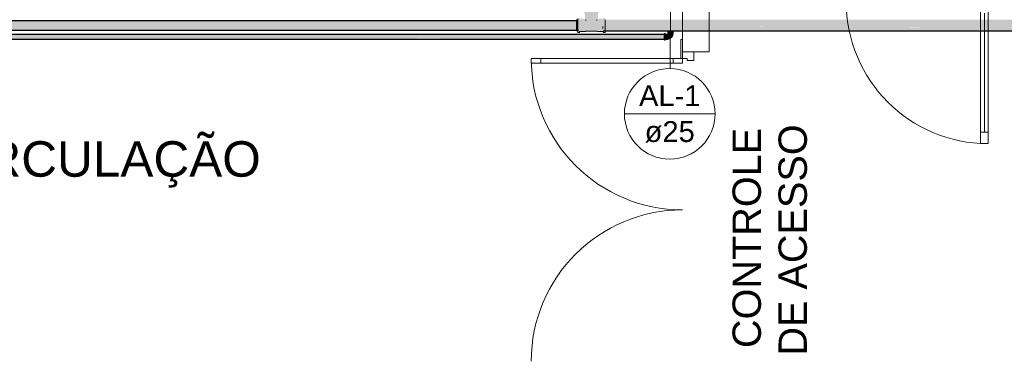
# Model space of a CAD drawing. Header units: millimetres. Extents: x 567 to 934, y -1 to 364.
# Tile 624 of 656: x 763.55 to 773.96, y 101.01 to 104.57. Entities that reach past the tile are written whole.
import ezdxf

# ---------------------------------------------------------------- set-up
doc = ezdxf.new("R2010")
doc.units = ezdxf.units.MM
doc.header["$MEASUREMENT"] = 0
doc.linetypes.add('NULL', pattern=[0])
for name, color, linetype, lineweight in [('A-AREA-IDEN', 7, 'Continuous', 9), ('A-DETL-GENF', 7, 'Continuous', 13), ('A-DETL-GENF-HDLN', 7, 'Continuous', 13), ('A-WALL', 7, 'Continuous', 25), ('AF-Condutos', 140, 'Continuous', 25), ('AF-Conexões', 152, 'Continuous', 18), ('AL-Condutos', 3, 'Continuous', 25), ('AL-Conexões', 63, 'Continuous', 18), ('AL-Indicação coluna', 94, 'Continuous', 13), ('ARQ-ESQUAD', 7, 'Continuous', 25), ('G-ANNO-TEXT', 231, 'Continuous', 9)]:
    doc.layers.add(name, color=color, linetype=linetype, lineweight=lineweight)
doc.styles.add('Arial', font='arial.ttf')

msp = doc.modelspace()

# ---------------------------------------------------------------- hatches: boundary and pattern name
at = {"layer": 'AF-Condutos', "linetype": 'Continuous'}
for points in [[(749.445, 104.563), (749.445, 104.561), (769.457, 104.561)], [(749.445, 104.563), (769.437, 104.561), (769.437, 104.563)], [(749.445, 104.561), (749.445, 104.551), (769.457, 104.551)], [(749.445, 104.561), (769.437, 104.551), (769.437, 104.561)], [(749.445, 104.551), (749.445, 104.534), (769.457, 104.534)], [(749.445, 104.551), (769.437, 104.534), (769.437, 104.551)], [(749.445, 104.534), (749.445, 104.514), (769.457, 104.514)], [(749.445, 104.534), (769.437, 104.514), (769.437, 104.534)], [(749.445, 104.514), (769.437, 104.493), (769.437, 104.514)], [(749.445, 104.514), (749.445, 104.493), (769.457, 104.493)], [(769.741, 104.573), (769.741, 104.462), (770.457, 104.461), (780.299, 104.462), (770.457, 104.477), (780.299, 104.478), (770.457, 104.5), (780.299, 104.501), (770.457, 104.525), (780.299, 104.526), (770.457, 104.547), (780.299, 104.549), (770.457, 104.565), (780.299, 104.566), (770.457, 104.573), (780.299, 104.573)], [(770.457, 104.573), (780.279, 104.566), (780.279, 104.573)], [(770.457, 104.565), (780.279, 104.549), (780.279, 104.566)], [(770.457, 104.547), (780.279, 104.526), (780.279, 104.549)], [(770.457, 104.525), (780.279, 104.501), (780.279, 104.526)], [(770.457, 104.5), (780.279, 104.479), (780.279, 104.501)], [(749.445, 104.493), (769.437, 104.477), (769.437, 104.493)], [(749.445, 104.493), (749.445, 104.477), (769.457, 104.477)], [(749.445, 104.477), (769.437, 104.466), (769.437, 104.477)], [(749.445, 104.477), (749.445, 104.466), (769.457, 104.466)], [(749.445, 104.466), (769.437, 104.464), (769.437, 104.466)], [(749.445, 104.466), (749.445, 104.464), (769.457, 104.464)], [(770.043, 104.457), (770.466, 104.461), (769.721, 104.462)], [(770.043, 104.457), (769.721, 104.454), (770.466, 104.454)], [(770.043, 104.457), (769.741, 104.462), (769.741, 104.454)], [(770.466, 104.454), (780.299, 104.454), (770.466, 104.461), (770.043, 104.457)], [(770.457, 104.477), (780.279, 104.462), (780.279, 104.478)], [(770.457, 104.461), (780.279, 104.457), (780.279, 104.462)], [(776.05, 104.457), (780.299, 104.457), (770.457, 104.461)]]:
    msp.add_hatch(color=151, dxfattribs=at).paths.add_polyline_path(points)
at = {"layer": 'AF-Conexões', "linetype": 'Continuous'}
for points in [[(769.527, 104.623), (769.527, 104.584), (769.474, 104.584), (769.467, 104.591), (769.451, 104.591), (769.451, 104.449), (769.463, 104.455), (769.474, 104.472), (769.474, 104.492), (769.509, 104.496), (769.474, 104.503), (769.509, 104.513), (769.509, 104.554), (769.474, 104.559), (769.474, 104.568), (769.467, 104.572), (769.474, 104.559), (769.509, 104.554), (769.509, 104.513), (769.474, 104.503), (769.509, 104.496), (769.474, 104.492), (769.474, 104.472), (769.467, 104.457), (769.451, 104.449), (769.451, 104.442), (769.467, 104.439), (769.474, 104.447), (769.533, 104.447), (769.537, 104.451), (769.654, 104.451), (769.659, 104.447), (769.715, 104.449), (769.725, 104.439), (769.741, 104.439), (769.741, 104.496), (769.725, 104.502), (769.721, 104.491), (769.717, 104.503), (769.741, 104.496), (769.741, 104.589), (769.725, 104.591), (769.717, 104.584), (769.664, 104.582), (769.66, 104.633), (769.663, 104.582), (769.717, 104.584), (769.664, 104.584), (769.664, 104.637), (769.672, 104.644), (769.672, 104.66), (769.522, 104.66), (769.52, 104.644), (769.524, 104.644)], [(769.437, 104.572), (769.451, 104.567), (769.451, 104.572)], [(769.437, 104.455), (769.451, 104.455), (769.451, 104.56), (769.437, 104.572)], [(769.717, 104.447), (769.717, 104.449), (769.659, 104.447)]]:
    msp.add_hatch(color=161, dxfattribs=at).paths.add_polyline_path(points)
at = {"layer": 'AL-Condutos', "linetype": 'Continuous'}
for points in [[(749.221, 104.417), (770.367, 104.414), (770.367, 104.417)], [(770.367, 104.414), (749.221, 104.413), (767.545, 104.408), (749.276, 104.408), (770.367, 104.407)], [(749.221, 104.406), (770.367, 104.397), (770.367, 104.407)], [(749.221, 104.397), (770.367, 104.387), (770.367, 104.397)], [(749.402, 104.408), (749.389, 104.407), (770.367, 104.407)], [(770.367, 104.407), (749.389, 104.407), (749.389, 104.406)], [(770.367, 104.397), (749.389, 104.406), (749.389, 104.397)], [(770.367, 104.387), (749.389, 104.397), (749.389, 104.387)], [(770.367, 104.414), (749.402, 104.417), (749.402, 104.413)], [(770.367, 104.417), (749.402, 104.417), (749.402, 104.417)], [(770.367, 104.417), (749.402, 104.417), (749.402, 104.417)], [(767.545, 104.408), (749.402, 104.413), (749.402, 104.408)], [(749.221, 104.387), (770.367, 104.377), (770.367, 104.387)], [(749.221, 104.377), (770.367, 104.371), (770.367, 104.377)], [(749.221, 104.37), (770.367, 104.367), (770.367, 104.371)], [(770.367, 104.377), (749.389, 104.386), (749.389, 104.377)], [(770.367, 104.371), (749.389, 104.377), (749.389, 104.37)], [(770.367, 104.371), (749.389, 104.37), (749.389, 104.37)], [(770.367, 104.367), (749.389, 104.37), (749.389, 104.367)]]:
    msp.add_hatch(color=91, dxfattribs=at).paths.add_polyline_path(points)
at = {"layer": 'AL-Conexões', "linetype": 'Continuous'}
for points in [[(770.374, 104.426), (770.367, 104.426), (770.374, 104.416)], [(770.374, 104.363), (770.374, 104.409), (770.367, 104.422), (770.367, 104.375)], [(770.404, 104.421), (770.374, 104.421), (770.374, 104.417), (770.397, 104.413)], [(770.404, 104.365), (770.404, 104.412), (770.374, 104.417), (770.374, 104.368)], [(770.405, 104.45), (770.404, 104.421), (770.412, 104.421), (770.412, 104.45)], [(770.429, 104.401), (770.42, 104.421), (770.404, 104.418), (770.404, 104.369), (770.43, 104.375), (770.449, 104.395), (770.457, 104.421), (770.42, 104.421), (770.426, 104.413), (770.43, 104.39)], [(770.46, 104.421), (770.46, 104.45), (770.412, 104.45), (770.412, 104.421)], [(770.367, 104.359), (770.374, 104.358), (770.369, 104.367)], [(770.374, 104.365), (770.404, 104.364), (770.374, 104.368)]]:
    msp.add_hatch(color=51, dxfattribs=at).paths.add_polyline_path(points)

# ---------------------------------------------------------------- linework, layer by layer
at = {"layer": 'A-DETL-GENF', "color": 8, "lineweight": 5}
for p, q in [((773.709, 104.763), (773.709, 103.263)), ((773.789, 103.263), (773.789, 104.763)), ((773.749, 103.383), (773.749, 104.643)), ((773.709, 103.383), (773.789, 103.383)), ((773.709, 103.263), (773.709, 103.383)), ((773.789, 103.383), (773.789, 103.263)), ((773.709, 103.263), (773.789, 103.263)), ((773.789, 103.263), (773.709, 103.263))]:
    msp.add_line(p, q, dxfattribs=at)
at = {"layer": 'A-DETL-GENF-HDLN', "color": 8, "lineweight": 5}
msp.add_arc((773.789, 104.763), 1.5, 180, 270, dxfattribs=at)
at = {"layer": 'A-WALL', "color": 8, "lineweight": 5}
for p, q in [((770.559, 104.763), (770.559, 104.233)), ((770.839, 104.233), (770.839, 104.763)), ((770.559, 104.233), (770.839, 104.233))]:
    msp.add_line(p, q, dxfattribs=at)
at = {"layer": 'AF-Condutos'}
for p, q in [((769.437, 104.563), (749.445, 104.563)), ((749.445, 104.464), (769.457, 104.464)), ((769.721, 104.454), (770.466, 104.454)), ((770.466, 104.454), (780.299, 104.454))]:
    msp.add_line(p, q, dxfattribs=at)
at = {"layer": 'AF-Conexões'}
for p, q in [((769.451, 104.572), (769.437, 104.572)), ((769.437, 104.572), (769.437, 104.563)), ((769.437, 104.563), (769.437, 104.545)), ((769.437, 104.545), (769.437, 104.505)), ((769.437, 104.505), (769.437, 104.469)), ((769.451, 104.581), (769.451, 104.572)), ((769.451, 104.572), (769.451, 104.569)), ((769.451, 104.569), (769.451, 104.563)), ((769.451, 104.563), (769.451, 104.553)), ((769.451, 104.553), (769.451, 104.535)), ((769.451, 104.535), (769.451, 104.515)), ((769.451, 104.515), (769.451, 104.496)), ((769.537, 104.571), (769.537, 104.569)), ((769.537, 104.566), (769.537, 104.571)), ((769.537, 104.569), (769.537, 104.566)), ((769.654, 104.569), (769.654, 104.571)), ((769.654, 104.571), (769.654, 104.566)), ((769.654, 104.566), (769.654, 104.569)), ((769.717, 104.503), (769.717, 104.492)), ((769.717, 104.481), (769.717, 104.503)), ((769.741, 104.569), (769.741, 104.573)), ((769.741, 104.553), (769.741, 104.569)), ((769.741, 104.535), (769.741, 104.553)), ((769.741, 104.515), (769.741, 104.535)), ((769.741, 104.496), (769.741, 104.515)), ((769.437, 104.469), (769.437, 104.464)), ((769.437, 104.464), (769.437, 104.455)), ((769.437, 104.455), (769.451, 104.455)), ((769.451, 104.496), (769.451, 104.477)), ((769.451, 104.477), (769.451, 104.464)), ((769.451, 104.464), (769.451, 104.462)), ((769.451, 104.462), (769.451, 104.455)), ((769.451, 104.455), (769.451, 104.449)), ((769.451, 104.449), (769.451, 104.442)), ((769.451, 104.442), (769.451, 104.439)), ((769.451, 104.439), (769.467, 104.439)), ((769.467, 104.439), (769.474, 104.447)), ((769.474, 104.447), (769.533, 104.447)), ((769.533, 104.447), (769.537, 104.451)), ((769.537, 104.451), (769.654, 104.451)), ((769.654, 104.451), (769.659, 104.447)), ((769.659, 104.447), (769.717, 104.447)), ((769.717, 104.492), (769.717, 104.481)), ((769.717, 104.447), (769.725, 104.439)), ((769.725, 104.439), (769.741, 104.439)), ((769.741, 104.477), (769.741, 104.496)), ((769.741, 104.462), (769.741, 104.477)), ((769.741, 104.454), (769.741, 104.462)), ((769.741, 104.449), (769.741, 104.454)), ((769.741, 104.442), (769.741, 104.449)), ((769.741, 104.439), (769.741, 104.442))]:
    msp.add_line(p, q, dxfattribs=at)
at = {"layer": 'AL-Condutos'}
for p, q in [((770.367, 104.417), (749.402, 104.417)), ((770.367, 104.414), (770.367, 104.417)), ((770.367, 104.408), (770.367, 104.414)), ((770.367, 104.407), (770.367, 104.408)), ((770.367, 104.397), (770.367, 104.407)), ((770.367, 104.387), (770.367, 104.397)), ((749.389, 104.367), (770.367, 104.367)), ((770.367, 104.377), (770.367, 104.387)), ((770.367, 104.371), (770.367, 104.377)), ((770.367, 104.367), (770.367, 104.371))]:
    msp.add_line(p, q, dxfattribs=at)
at = {"layer": 'AL-Conexões'}
for p, q in [((770.367, 104.426), (770.367, 104.425)), ((770.374, 104.426), (770.367, 104.426)), ((770.367, 104.425), (770.367, 104.422)), ((770.367, 104.422), (770.367, 104.417)), ((770.367, 104.417), (770.367, 104.416)), ((770.367, 104.416), (770.367, 104.409)), ((770.367, 104.409), (770.367, 104.401)), ((770.367, 104.401), (770.367, 104.392)), ((770.374, 104.425), (770.374, 104.426)), ((770.374, 104.422), (770.374, 104.425)), ((770.374, 104.421), (770.374, 104.422)), ((770.374, 104.416), (770.374, 104.421)), ((770.374, 104.421), (770.374, 104.42)), ((770.404, 104.421), (770.374, 104.421)), ((770.374, 104.42), (770.374, 104.417)), ((770.374, 104.417), (770.374, 104.412)), ((770.374, 104.409), (770.374, 104.416)), ((770.374, 104.412), (770.374, 104.406)), ((770.374, 104.401), (770.374, 104.409)), ((770.374, 104.406), (770.374, 104.4)), ((770.374, 104.392), (770.374, 104.401)), ((770.374, 104.4), (770.374, 104.392)), ((770.398, 104.454), (770.398, 104.45)), ((770.398, 104.45), (770.4, 104.45)), ((770.4, 104.45), (770.403, 104.45)), ((770.403, 104.45), (770.404, 104.45)), ((770.404, 104.45), (770.408, 104.45)), ((770.404, 104.45), (770.404, 104.421)), ((770.405, 104.45), (770.404, 104.45)), ((770.404, 104.421), (770.405, 104.421)), ((770.404, 104.42), (770.404, 104.421)), ((770.404, 104.418), (770.404, 104.42)), ((770.405, 104.419), (770.404, 104.418)), ((770.404, 104.417), (770.404, 104.418)), ((770.404, 104.418), (770.404, 104.416)), ((770.404, 104.412), (770.404, 104.417)), ((770.404, 104.416), (770.404, 104.412)), ((770.404, 104.406), (770.404, 104.412)), ((770.404, 104.412), (770.404, 104.405)), ((770.404, 104.4), (770.404, 104.406)), ((770.404, 104.405), (770.404, 104.397)), ((770.404, 104.392), (770.404, 104.4)), ((770.404, 104.397), (770.404, 104.393)), ((770.408, 104.45), (770.405, 104.45)), ((770.405, 104.421), (770.407, 104.421)), ((770.407, 104.421), (770.405, 104.419)), ((770.407, 104.421), (770.408, 104.421)), ((770.408, 104.421), (770.407, 104.421)), ((770.408, 104.45), (770.415, 104.45)), ((770.412, 104.45), (770.408, 104.45)), ((770.408, 104.421), (770.412, 104.421)), ((770.413, 104.421), (770.408, 104.421)), ((770.418, 104.45), (770.412, 104.45)), ((770.412, 104.421), (770.418, 104.421)), ((770.42, 104.421), (770.413, 104.421)), ((770.415, 104.45), (770.424, 104.45)), ((770.425, 104.45), (770.418, 104.45)), ((770.418, 104.421), (770.425, 104.421)), ((770.428, 104.421), (770.42, 104.421)), ((770.424, 104.45), (770.432, 104.45)), ((770.432, 104.45), (770.425, 104.45)), ((770.425, 104.421), (770.432, 104.421)), ((770.437, 104.421), (770.428, 104.421)), ((770.432, 104.45), (770.441, 104.45)), ((770.44, 104.45), (770.432, 104.45)), ((770.432, 104.421), (770.44, 104.421)), ((770.445, 104.421), (770.437, 104.421)), ((770.447, 104.45), (770.44, 104.45)), ((770.44, 104.421), (770.447, 104.421)), ((770.441, 104.45), (770.449, 104.45)), ((770.451, 104.421), (770.445, 104.421)), ((770.445, 104.389), (770.449, 104.395)), ((770.453, 104.45), (770.447, 104.45)), ((770.447, 104.421), (770.453, 104.421)), ((770.449, 104.45), (770.457, 104.45)), ((770.449, 104.395), (770.452, 104.401)), ((770.456, 104.421), (770.451, 104.421)), ((770.452, 104.401), (770.455, 104.407)), ((770.457, 104.45), (770.453, 104.45)), ((770.453, 104.421), (770.457, 104.421)), ((770.455, 104.407), (770.456, 104.416)), ((770.457, 104.421), (770.456, 104.421)), ((770.456, 104.416), (770.457, 104.421)), ((770.46, 104.45), (770.457, 104.45)), ((770.457, 104.45), (770.461, 104.45)), ((770.457, 104.421), (770.457, 104.421)), ((770.457, 104.421), (770.46, 104.421)), ((770.461, 104.45), (770.46, 104.45)), ((770.46, 104.421), (770.461, 104.421)), ((770.461, 104.421), (770.461, 104.45)), ((770.461, 104.45), (770.462, 104.45)), ((770.462, 104.45), (770.465, 104.45)), ((770.465, 104.45), (770.466, 104.45)), ((770.466, 104.45), (770.466, 104.454)), ((770.367, 104.392), (770.367, 104.383)), ((770.367, 104.383), (770.367, 104.375)), ((770.367, 104.375), (770.367, 104.368)), ((770.367, 104.368), (770.367, 104.367)), ((770.367, 104.367), (770.367, 104.363)), ((770.367, 104.363), (770.367, 104.359)), ((770.367, 104.359), (770.367, 104.358)), ((770.367, 104.358), (770.374, 104.358)), ((770.374, 104.383), (770.374, 104.392)), ((770.374, 104.392), (770.374, 104.385)), ((770.374, 104.385), (770.374, 104.378)), ((770.374, 104.375), (770.374, 104.383)), ((770.374, 104.378), (770.374, 104.372)), ((770.374, 104.368), (770.374, 104.375)), ((770.374, 104.372), (770.374, 104.368)), ((770.374, 104.364), (770.374, 104.368)), ((770.374, 104.368), (770.374, 104.365)), ((770.374, 104.365), (770.374, 104.364)), ((770.374, 104.363), (770.374, 104.364)), ((770.374, 104.364), (770.404, 104.364)), ((770.374, 104.359), (770.374, 104.363)), ((770.374, 104.358), (770.374, 104.359)), ((770.404, 104.393), (770.404, 104.388)), ((770.404, 104.385), (770.404, 104.392)), ((770.404, 104.388), (770.404, 104.38)), ((770.404, 104.378), (770.404, 104.385)), ((770.404, 104.38), (770.404, 104.373)), ((770.404, 104.372), (770.404, 104.378)), ((770.404, 104.373), (770.404, 104.369)), ((770.404, 104.368), (770.404, 104.372)), ((770.404, 104.369), (770.404, 104.367)), ((770.404, 104.367), (770.404, 104.368)), ((770.404, 104.367), (770.409, 104.368)), ((770.404, 104.365), (770.404, 104.367)), ((770.404, 104.364), (770.404, 104.365)), ((770.409, 104.368), (770.417, 104.37)), ((770.417, 104.37), (770.424, 104.373)), ((770.424, 104.373), (770.43, 104.375)), ((770.43, 104.375), (770.435, 104.38)), ((770.435, 104.38), (770.441, 104.384)), ((770.441, 104.384), (770.445, 104.389))]:
    msp.add_line(p, q, dxfattribs=at)
at = {"layer": 'AL-Indicação coluna'}
for p, q in [((770.426, 104.056), (770.432, 105.122)), ((769.944, 103.578), (770.901, 103.578))]:
    msp.add_line(p, q, dxfattribs=at)
msp.add_circle((770.423, 103.578), 0.479, dxfattribs=at)
msp.add_circle((770.423, 103.578), 0.479, dxfattribs=at)
at = {"layer": 'ARQ-ESQUAD', "color": 8, "lineweight": 5}
for p, q in [((770.539, 104.363), (770.539, 104.163)), ((770.559, 104.363), (770.539, 104.363)), ((770.559, 104.163), (770.559, 104.233)), ((770.559, 104.233), (770.559, 104.163)), ((770.679, 104.143), (770.679, 104.233)), ((768.959, 104.113), (768.959, 104.163)), ((768.959, 104.163), (770.559, 104.163)), ((768.959, 104.113), (768.959, 104.163)), ((768.959, 104.163), (769.059, 104.163)), ((770.559, 104.113), (768.959, 104.113)), ((769.059, 104.113), (768.959, 104.113)), ((769.059, 104.163), (769.059, 104.113)), ((770.459, 104.113), (770.459, 104.163)), ((770.459, 104.163), (770.559, 104.163)), ((770.559, 104.113), (770.459, 104.113)), ((770.559, 104.163), (770.559, 104.113)), ((770.559, 104.163), (770.559, 104.113)), ((770.559, 104.163), (770.609, 104.163)), ((770.609, 104.163), (770.609, 104.143)), ((770.609, 104.143), (770.679, 104.143))]:
    msp.add_line(p, q, dxfattribs=at)
for centre, start, end in [((770.559, 104.163), 180, 270), ((770.559, 100.963), 90, 180)]:
    msp.add_arc(centre, 1.6, start, end, dxfattribs=at)

# ---------------------------------------------------------------- texts
at = {"layer": 'A-AREA-IDEN', "color": 8, "linetype": 'NULL', "lineweight": 5, "insert": (762.666, 102.798), "char_height": 0.375, "width": 6.87119, "attachment_point": 7, "line_spacing_factor": 0.9, "style": 'Arial'}
msp.add_mtext('CIRCULAÇÃO', dxfattribs=at)
at = {"layer": 'AL-Indicação coluna', "linetype": 'NULL', "char_height": 0.22, "attachment_point": 8, "line_spacing_factor": 0.6, "style": 'Arial'}
for s, insert, width in [('AL-1', (770.423, 103.66), 1.2982), ('ø25', (770.423, 103.275), 1.05909)]:
    msp.add_mtext(s, dxfattribs=dict(at, insert=insert, width=width))
at = {"layer": 'G-ANNO-TEXT', "color": 8, "linetype": 'NULL', "lineweight": 5, "char_height": 0.3, "attachment_point": 7, "rotation": 90.0002, "line_spacing_factor": 0.9, "style": 'Arial'}
for s, insert, width in [('CONTROLE', (771.391, 101.102), 4.65823), ('DE ACESSO', (771.877, 101.022), 4.89238)]:
    msp.add_mtext(s, dxfattribs=dict(at, insert=insert, width=width))

doc.saveas('drawing.dxf')
